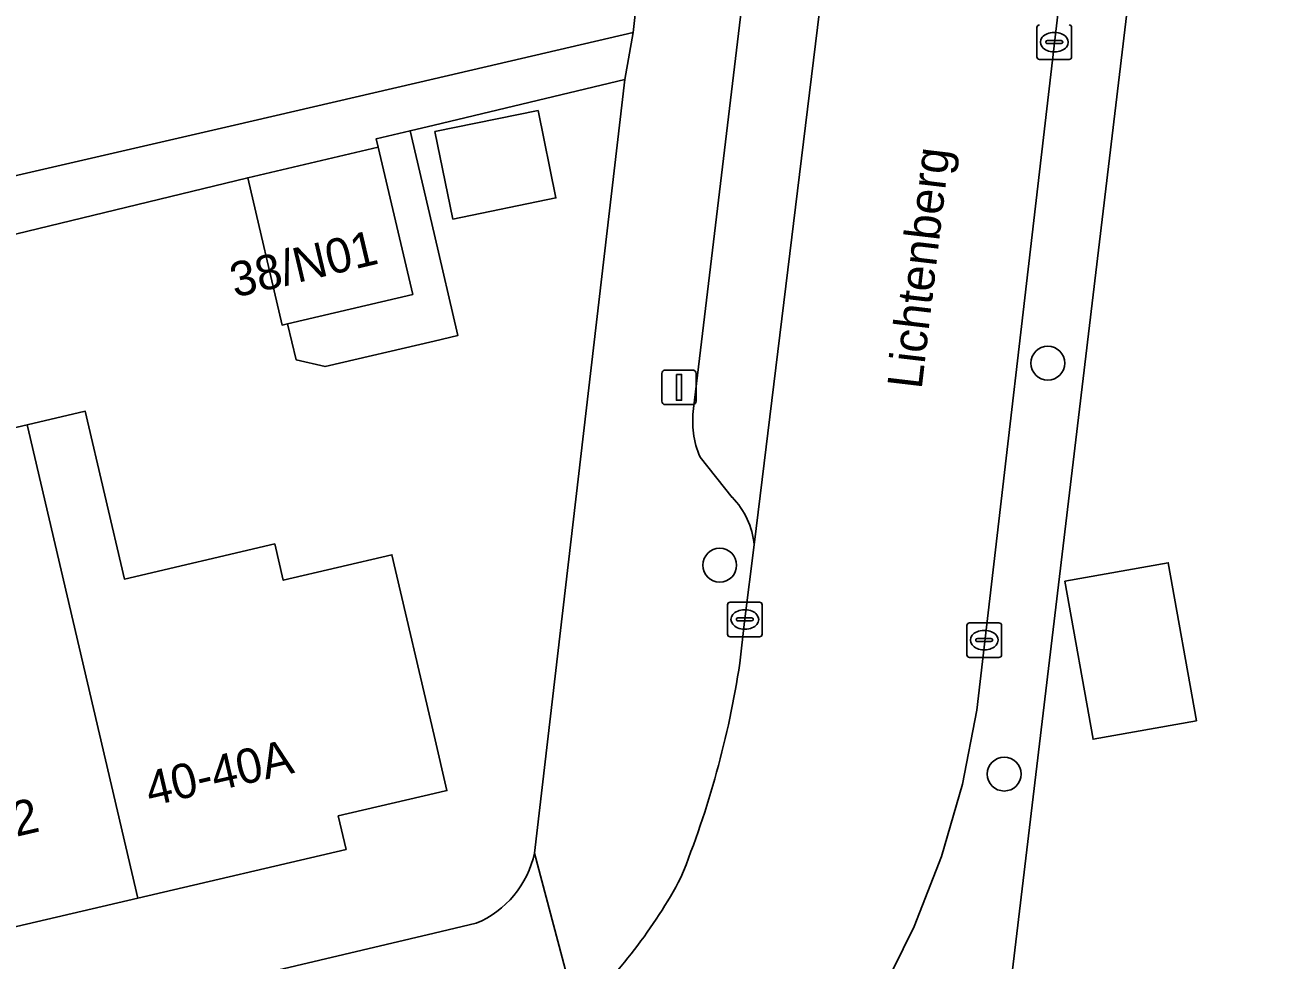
# Model space of a CAD drawing. Extents: x 158031 to 159244, y 380104 to 381214.
# Drawn here: x 158988.18 to 159024, y 380616.49 to 380643.49 of the extents above; entities that cross this region are included whole.
import ezdxf

# ---------------------------------------------------------------- set-up
doc = ezdxf.new("R2010")
doc.units = 0
for name, color, linetype in [('IMGEO_Boom', 7, 'Continuous'), ('IMGEO_Erf', 7, 'Continuous'), ('IMGEO_Kolk', 7, 'Continuous'), ('IMGEO_Lichtmast', 7, 'Continuous'), ('IMGEO_Openbare_ruimte_label', 7, 'Continuous'), ('IMGEO_Pand', 7, 'Continuous'), ('IMGEO_Pand_nummerreeks', 7, 'Continuous'), ('IMGEO_Parkeervlak_open', 7, 'Continuous'), ('IMGEO_Rijbaan_lokaal_gesloten', 7, 'Continuous'), ('IMGEO_Voetpad_open', 7, 'Continuous')]:
    doc.layers.add(name, color=color, linetype=linetype)

msp = doc.modelspace()

# ---------------------------------------------------------------- linework, layer by layer
at = {"layer": 'IMGEO_Boom'}
for centre in [(159017.722, 380633.726), (159008.249, 380627.894), (159016.465, 380621.864)]:
    msp.add_circle(centre, 0.489, dxfattribs=at)
at = {"layer": 'IMGEO_Erf'}
for points in [[(158975.081, 380636.177), (158994.242, 380640.602), (159000, 380641.939), (159005.745, 380643.272), (159007.441, 380658.575), (159014.417, 380717.799)], [(159020.451, 380647.546), (159016.619, 380615.492), (159016.648, 380615.37), (159018.533, 380607.241), (159032.481, 380610.551), (159031.83, 380613.317), (159028.999, 380612.651), (159027.644, 380618.432), (159030.597, 380619.123), (159029.356, 380624.422), (159032.276, 380625.106), (159030.98, 380630.636), (159029.696, 380636.119), (159032.547, 380636.787), (159031.91, 380639.508), (159031.358, 380641.864), (159028.45, 380641.183), (159027.095, 380646.968)], [(159005.505, 380641.913), (159000, 380640.601), (158999.306, 380640.436), (159000, 380637.467), (159000.687, 380634.527), (159000, 380634.366), (158996.852, 380633.63), (158996.015, 380633.825), (158995.771, 380634.865), (158995.612, 380634.828), (158994.618, 380639.079), (158957.616, 380630.104)], [(159002.9, 380619.584), (159005.505, 380641.913)], [(158986.316, 380631.493), (158988.254, 380631.946), (158989.927, 380632.337), (158991.059, 380627.492), (158995.4, 380628.507), (158995.645, 380627.461), (158998.781, 380628.194), (159000, 380622.979), (159000.372, 380621.388), (159000, 380621.301), (158997.235, 380620.655), (158997.461, 380619.69), (158991.448, 380618.284), (158985.583, 380616.914)], [(158962.653, 380608.457), (159000, 380617.268), (159001.216, 380617.555)]]:
    msp.add_lwpolyline(points, dxfattribs=at)
for points in [[(159000.539, 380637.886), (159000.023, 380640.411), (159003.003, 380641.02), (159003.519, 380638.495)], [(159018.217, 380627.435), (159021.202, 380627.967), (159022.016, 380623.401), (159019.03, 380622.869)]]:
    msp.add_lwpolyline(points, close=True, dxfattribs=at)
msp.add_arc((159000.125, 380620.174), 2.837, 292.6213, 347.9957, dxfattribs=at)
at = {"layer": 'IMGEO_Kolk'}
for p, q in [((159017.409, 380642.568), (159017.409, 380643.42)), ((159018.41, 380643.42), (159018.41, 380642.568)), ((159017.668, 380642.988), (159017.668, 380643)), ((159017.711, 380643.037), (159018.109, 380643.037)), ((159017.897, 380643.274), (159017.922, 380643.274)), ((159018.152, 380643), (159018.152, 380642.988)), ((159018.106, 380642.951), (159017.708, 380642.951)), ((159017.92, 380642.714), (159017.895, 380642.714)), ((159018.336, 380642.494), (159017.484, 380642.494)), ((159008.474, 380625.901), (159008.474, 380626.753)), ((159008.549, 380626.827), (159009.401, 380626.827)), ((159008.962, 380626.607), (159008.987, 380626.607)), ((159009.475, 380626.753), (159009.475, 380625.901)), ((159008.733, 380626.321), (159008.733, 380626.333)), ((159009.171, 380626.284), (159008.773, 380626.284)), ((159008.776, 380626.37), (159009.174, 380626.37)), ((159009.217, 380626.333), (159009.217, 380626.321)), ((159015.461, 380626.231), (159016.313, 380626.231)), ((159009.401, 380625.827), (159008.549, 380625.827)), ((159008.985, 380626.047), (159008.96, 380626.047)), ((159015.386, 380625.305), (159015.386, 380626.157)), ((159015.874, 380626.011), (159015.899, 380626.011)), ((159016.387, 380626.157), (159016.387, 380625.305)), ((159015.645, 380625.725), (159015.645, 380625.737)), ((159016.083, 380625.688), (159015.685, 380625.688)), ((159015.688, 380625.774), (159016.086, 380625.774)), ((159015.897, 380625.451), (159015.872, 380625.451)), ((159016.129, 380625.737), (159016.129, 380625.725)), ((159016.313, 380625.231), (159015.461, 380625.231))]:
    msp.add_line(p, q, dxfattribs=at)
for points in [[(159017.409, 380642.568), (159017.409, 380643.42)], [(159018.41, 380643.42), (159018.41, 380642.568)], [(159018.336, 380642.494), (159017.484, 380642.494)], [(159008.474, 380625.901), (159008.474, 380626.753)], [(159008.549, 380626.827), (159009.401, 380626.827)], [(159009.475, 380626.753), (159009.475, 380625.901)], [(159015.461, 380626.231), (159016.313, 380626.231)], [(159009.401, 380625.827), (159008.549, 380625.827)], [(159015.386, 380625.305), (159015.386, 380626.157)], [(159016.387, 380626.157), (159016.387, 380625.305)], [(159016.313, 380625.231), (159015.461, 380625.231)]]:
    msp.add_lwpolyline(points, dxfattribs=at)
for centre, radius, start, end in [((159017.486, 380643.418), 0.0765, 91.552, 178.448), ((159017.486, 380643.418), 0.0765, 91.552, 178.448), ((159018.334, 380643.418), 0.0765, 1.552, 88.448), ((159018.334, 380643.418), 0.0765, 1.552, 88.448), ((159017.708, 380642.997), 0.0403, 85.8775, 175.7526), ((159018.113, 380642.999), 0.0386, 1.7309, 96.639), ((159017.705, 380642.987), 0.0366, 178.938, 274.7102), ((159018.109, 380642.994), 0.043, 264.8664, 352.4533), ((159017.486, 380642.57), 0.0765, 181.552, 268.448), ((159017.486, 380642.57), 0.0765, 181.552, 268.448), ((159018.334, 380642.57), 0.0765, 271.552, 358.448), ((159018.334, 380642.57), 0.0765, 271.552, 358.448), ((159008.551, 380626.751), 0.0765, 91.552, 178.448), ((159008.551, 380626.751), 0.0765, 91.552, 178.448), ((159009.399, 380626.751), 0.0765, 1.552, 88.448), ((159009.399, 380626.751), 0.0765, 1.552, 88.448), ((159008.773, 380626.33), 0.0403, 85.8775, 175.7526), ((159008.77, 380626.32), 0.0366, 178.938, 274.7102), ((159009.174, 380626.327), 0.043, 264.8664, 352.4533), ((159009.178, 380626.332), 0.0386, 1.7309, 96.639), ((159015.463, 380626.155), 0.0765, 91.552, 178.448), ((159015.463, 380626.155), 0.0765, 91.552, 178.448), ((159016.311, 380626.155), 0.0765, 1.552, 88.448), ((159016.311, 380626.155), 0.0765, 1.552, 88.448), ((159008.551, 380625.903), 0.0765, 181.552, 268.448), ((159008.551, 380625.903), 0.0765, 181.552, 268.448), ((159009.399, 380625.903), 0.0765, 271.552, 358.448), ((159009.399, 380625.903), 0.0765, 271.552, 358.448), ((159015.685, 380625.734), 0.0403, 85.8775, 175.7526), ((159015.682, 380625.724), 0.0366, 178.938, 274.7102), ((159016.086, 380625.731), 0.043, 264.8664, 352.4533), ((159016.09, 380625.736), 0.0386, 1.7309, 96.639), ((159015.463, 380625.307), 0.0765, 181.552, 268.448), ((159015.463, 380625.307), 0.0765, 181.552, 268.448), ((159016.311, 380625.307), 0.0765, 271.552, 358.448), ((159016.311, 380625.307), 0.0765, 271.552, 358.448)]:
    msp.add_arc(centre, radius, start, end, dxfattribs=at)
for centre, major_axis, ratio, start_param, end_param in [((159017.896, 380642.994), (-0.387, 0.002), 0.722429, 4.712389, 7.853982), ((159017.921, 380642.994), (-0.39, 0.002), 0.717154, 1.570796, 4.712389), ((159008.961, 380626.327), (-0.387, 0.002), 0.722429, 4.712389, 7.853982), ((159008.986, 380626.327), (-0.39, 0.002), 0.717154, 1.570796, 4.712389), ((159015.873, 380625.731), (-0.387, 0.002), 0.722429, 4.712389, 7.853982), ((159015.898, 380625.731), (-0.39, 0.002), 0.717154, 1.570796, 4.712389)]:
    msp.add_ellipse(centre, major_axis=major_axis, ratio=ratio, start_param=start_param, end_param=end_param, dxfattribs=at)
at = {"layer": 'IMGEO_Lichtmast'}
for p, q in [((159006.576, 380632.629), (159006.576, 380633.429)), ((159006.576, 380633.429), (159006.576, 380632.629)), ((159006.676, 380633.529), (159007.466, 380633.529)), ((159007.466, 380633.529), (159006.676, 380633.529)), ((159007.566, 380633.429), (159007.566, 380632.629)), ((159007.566, 380632.629), (159007.566, 380633.429)), ((159007.466, 380632.529), (159006.676, 380632.529)), ((159006.676, 380632.529), (159007.466, 380632.529))]:
    msp.add_line(p, q, dxfattribs=at)
msp.add_lwpolyline([(159006.996, 380633.404), (159007.146, 380633.404), (159007.146, 380632.654), (159006.996, 380632.654), (159006.996, 380633.404)], dxfattribs=at)
for centre, start, end in [((159006.676, 380633.429), 90, 180), ((159006.676, 380633.429), 90, 180), ((159007.466, 380633.429), 0, 90), ((159007.466, 380633.429), 360, 90), ((159006.676, 380632.629), 180, 270), ((159006.676, 380632.629), 180, 270), ((159007.466, 380632.629), 270, 0), ((159007.466, 380632.629), 270, 0)]:
    msp.add_arc(centre, 0.1, start, end, dxfattribs=at)
at = {"layer": 'IMGEO_Pand'}
for points in [[(159000.539, 380637.886), (159003.519, 380638.495), (159003.003, 380641.02), (159000.023, 380640.411)], [(158995.771, 380634.865), (158999.383, 380635.71), (158998.39, 380639.96), (158994.618, 380639.079), (158995.612, 380634.828)], [(158998.781, 380628.194), (158995.645, 380627.461), (158995.4, 380628.507), (158991.059, 380627.492), (158989.927, 380632.337), (158988.254, 380631.946), (158988.301, 380631.745), (158991.448, 380618.284), (158997.461, 380619.69), (158997.235, 380620.655), (159000, 380621.301), (159000.372, 380621.388), (159000, 380622.979)], [(158988.301, 380631.745), (158988.254, 380631.946), (158986.316, 380631.493), (158986.798, 380629.431), (158982.871, 380628.513), (158983.54, 380625.651), (158985.583, 380616.914), (158991.448, 380618.284)], [(159018.217, 380627.435), (159019.03, 380622.869), (159022.016, 380623.401), (159021.202, 380627.967)]]:
    msp.add_lwpolyline(points, close=True, dxfattribs=at)
at = {"layer": 'IMGEO_Parkeervlak_open'}
for points in [[(159009.244, 380628.483), (159012.954, 380658.756), (159014.457, 380672.189), (159015.676, 380682.305), (159017.201, 380694.78), (159019.589, 380715.111)], [(159017.021, 380712.33), (159015.447, 380698.706), (159010.695, 380659.116), (159010.235, 380655.283), (159007.491, 380632.422)], [(159007.681, 380631.014), (159008.605, 380629.853)]]:
    msp.add_lwpolyline(points, dxfattribs=at)
for centre, radius, start, end in [((159010.174, 380632.067), 2.706, 172.468, 202.9025), ((159007.023, 380628.281), 2.231, 5.1975, 44.8134)]:
    msp.add_arc(centre, radius, start, end, dxfattribs=at)
at = {"layer": 'IMGEO_Rijbaan_lokaal_gesloten'}
for points in [[(159020.362, 380722.654), (159020.273, 380720.918), (159019.589, 380715.111), (159017.201, 380694.78), (159015.676, 380682.305), (159014.457, 380672.189), (159012.954, 380658.756), (159009.244, 380628.483), (159008.968, 380626.264), (159008.83, 380625.065)], [(158997.312, 380611.42), (158999.117, 380604.815), (159000.004, 380605.073), (159002.289, 380605.891), (159004.493, 380606.909), (159006.603, 380608.125), (159007.434, 380608.805), (159009.021, 380610.291), (159010.468, 380611.914), (159011.765, 380613.659), (159012.901, 380615.513), (159013.867, 380617.461), (159014.655, 380619.488), (159015.258, 380621.576), (159015.673, 380623.711), (159020.042, 380661.25), (159022.729, 380683.619), (159023.079, 380686.48), (159023.719, 380692.133), (159025.055, 380703.61), (159027.295, 380722.365)]]:
    msp.add_lwpolyline(points, dxfattribs=at)
for centre, radius, start, end in [((158981.656, 380629.21), 27.488, 337.9125, 351.3269), ((158994.149, 380625.764), 14.693, 312.7557, 332.0375)]:
    msp.add_arc(centre, radius, start, end, dxfattribs=at)
at = {"layer": 'IMGEO_Voetpad_open'}
for points in [[(159016.211, 380731.509), (159015.626, 380727.04), (159014.417, 380717.799), (159007.441, 380658.575), (159005.745, 380643.272), (159005.505, 380641.913), (159002.9, 380619.584), (159004.124, 380614.975)], [(159007.491, 380632.422), (159010.235, 380655.283), (159009.74, 380655.346), (159010.2, 380659.179), (159010.695, 380659.116), (159015.447, 380698.706), (159017.021, 380712.33)], [(159016.648, 380615.37), (159016.619, 380615.492), (159020.451, 380647.546), (159021.951, 380659.889), (159022.251, 380661.757), (159022.782, 380663.629), (159022.726, 380666.215)], [(159020.042, 380661.25), (159015.673, 380623.711), (159015.258, 380621.576), (159014.655, 380619.488), (159013.867, 380617.461), (159012.901, 380615.513), (159011.765, 380613.659), (159010.468, 380611.914), (159009.021, 380610.291), (159007.434, 380608.805), (159006.603, 380608.125), (159004.493, 380606.909), (159002.289, 380605.891), (159000.004, 380605.073), (158999.117, 380604.815), (159000.409, 380599.398), (159002.421, 380599.87), (159019.312, 380603.883), (159018.533, 380607.241), (159016.648, 380615.37)], [(159008.605, 380629.853), (159007.681, 380631.014)], [(159008.968, 380626.264), (159009.244, 380628.483)], [(159008.83, 380625.065), (159008.968, 380626.264)], [(159004.124, 380614.975), (159002.9, 380619.584)], [(159001.216, 380617.555), (159000, 380617.268), (158962.653, 380608.457), (158959.363, 380607.684), (158955.966, 380606.927), (158952.007, 380605.964), (158935.019, 380601.833), (158932.119, 380601.143), (158931.662, 380601.034), (158930.681, 380600.803), (158890.726, 380591.392), (158887.35, 380590.625), (158864.93, 380585.295), (158863.54, 380584.965), (158860.664, 380584.282), (158852.79, 380582.412), (158849.158, 380581.55), (158850.382, 380576.701), (158851.369, 380576.896), (158851.553, 380576.939)]]:
    msp.add_lwpolyline(points, dxfattribs=at)
for points in [[(158994.618, 380639.079), (158998.39, 380639.96), (158998.331, 380640.203), (158999.306, 380640.436), (159000, 380640.601), (159005.505, 380641.913), (159005.745, 380643.272), (159000, 380641.939), (158994.242, 380640.602), (158975.081, 380636.177), (158957.219, 380631.937), (158957.616, 380630.104)], [(158998.331, 380640.203), (158998.39, 380639.96), (158999.383, 380635.71), (158995.771, 380634.865), (158996.015, 380633.825), (158996.852, 380633.63), (159000, 380634.366), (159000.687, 380634.527), (159000, 380637.467), (158999.306, 380640.436)]]:
    msp.add_lwpolyline(points, close=True, dxfattribs=at)
for centre, radius, start, end in [((159010.174, 380632.067), 2.706, 172.468, 202.9025), ((159007.023, 380628.281), 2.231, 5.1975, 44.8134), ((158981.656, 380629.21), 27.488, 337.9125, 351.3269), ((159000.125, 380620.174), 2.837, 292.6213, 347.9957), ((158994.149, 380625.764), 14.693, 312.7557, 332.0375)]:
    msp.add_arc(centre, radius, start, end, dxfattribs=at)

# ---------------------------------------------------------------- texts
at = {"layer": 'IMGEO_Openbare_ruimte_label'}
msp.add_text('Lichtenberg', height=1, rotation=83.2801, dxfattribs=at).set_placement((159014.078, 380632.953))
at = {"layer": 'IMGEO_Pand_nummerreeks'}
for s, rotation, p in [('38/N01', 13.3351, (158994.245, 380635.615)), ('40-40A', 13.1494, (158991.801, 380620.926)), ('42', 13.1551, (158987.209, 380619.881))]:
    msp.add_text(s, height=1, rotation=rotation, dxfattribs=at).set_placement(p)

doc.saveas('drawing.dxf')
